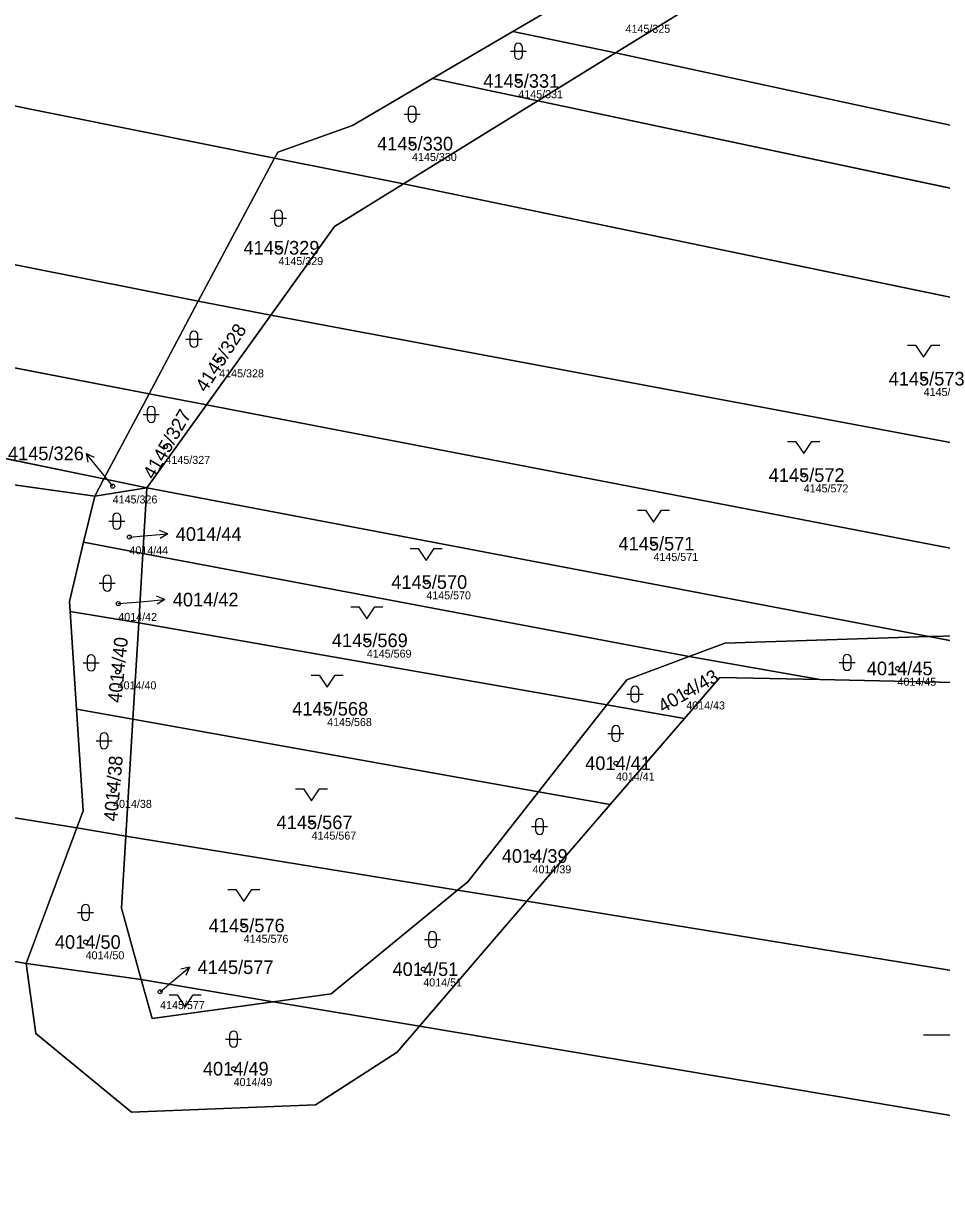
# Model space of a CAD drawing. Extents: x -739214 to -733252, y -1147612 to -1142842.
# Drawn here: x -736163.6 to -736049, y -1146792.7 to -1146646.4 of the extents above; entities that cross this region are included whole.
import ezdxf

# ---------------------------------------------------------------- set-up
doc = ezdxf.new("R2010")
doc.units = 0
for name, color, linetype in [('Definiční body', 7, 'Continuous'), ('Hranice parcel', 7, 'Continuous'), ('Parcelní čísla', 7, 'Continuous'), ('Polygon parcely', 7, 'Continuous'), ('Pop  PČ popisy', 7, 'Continuous'), ('Značky kultur', 7, 'Continuous')]:
    doc.layers.add(name, color=color, linetype=linetype)

msp = doc.modelspace()

# ---------------------------------------------------------------- linework, layer by layer
at = {"layer": 'Definiční body'}
for centre in [(-736101.86, -1146653.61), (-736115.12, -1146661.45), (-736131.8, -1146674.45), (-736139.2, -1146688.48), (-736051.25, -1146690.81), (-736145.91, -1146699.29), (-736066.23, -1146702.85), (-736152.5, -1146704.23), (-736150.41, -1146710.59), (-736084.98, -1146711.41), (-736113.35, -1146716.21), (-736151.8, -1146718.9), (-736120.77, -1146723.49), (-736054.51, -1146727), (-736151.88, -1146727.45), (-736080.89, -1146729.96), (-736125.72, -1146732.04), (-736089.67, -1146738.84), (-736152.45, -1146742.26), (-736127.67, -1146746.22), (-736100.08, -1146750.43), (-736136.14, -1146759.11), (-736155.88, -1146761.17), (-736113.72, -1146764.56), (-736146.58, -1146767.39), (-736137.4, -1146777)]:
    msp.add_circle(centre, 0.25, dxfattribs=at)
at = {"layer": 'Hranice parcel'}
for p, q in [((-736083.6, -1146636.35), (-736102.54, -1146647.43)), ((-736102.54, -1146647.43), (-736112.56, -1146653.29)), ((-736102.54, -1146647.43), (-736089.74, -1146650.09)), ((-736099.42, -1146656.08), (-736089.74, -1146650.09)), ((-736112.56, -1146653.29), (-736122.58, -1146659.16)), ((-736099.42, -1146656.08), (-736112.56, -1146653.29)), ((-736116.2, -1146666.46), (-736099.42, -1146656.08)), ((-735963.34, -1146684.95), (-736099.42, -1146656.08)), ((-736122.58, -1146659.16), (-736131.9, -1146662.5)), ((-736132.29, -1146663.24), (-736141.82, -1146681.14)), ((-736131.9, -1146662.5), (-736132.29, -1146663.24)), ((-736116.2, -1146666.46), (-736132.29, -1146663.24)), ((-735960.89, -1146698.69), (-736116.2, -1146666.46)), ((-736141.82, -1146681.14), (-736206.12, -1146668.34)), ((-736147.96, -1146692.69), (-736215.38, -1146679.7)), ((-736141.82, -1146681.14), (-736147.96, -1146692.69)), ((-736132.77, -1146682.87), (-736141.82, -1146681.14)), ((-736140.8, -1146694.07), (-736132.77, -1146682.87)), ((-735993.5, -1146708.99), (-736132.77, -1146682.87)), ((-736153.6, -1146703.3), (-736223.78, -1146688.92)), ((-736147.96, -1146692.69), (-736153.6, -1146703.3)), ((-736140.8, -1146694.07), (-736147.96, -1146692.69)), ((-736148.23, -1146704.43), (-736140.8, -1146694.07)), ((-736154.75, -1146705.46), (-736227.9, -1146695.24)), ((-736153.6, -1146703.3), (-736154.75, -1146705.46)), ((-736148.23, -1146704.43), (-736153.6, -1146703.3)), ((-736148.23, -1146704.43), (-736154.75, -1146705.46)), ((-736148.73, -1146712.64), (-736148.23, -1146704.43)), ((-736050.6, -1146723.02), (-736148.23, -1146704.43)), ((-736154.75, -1146705.46), (-736156.13, -1146711.23)), ((-736148.73, -1146712.64), (-736156.13, -1146711.23)), ((-736149.25, -1146721.32), (-736148.73, -1146712.64)), ((-736080.54, -1146725.49), (-736148.73, -1146712.64)), ((-736149.25, -1146721.32), (-736157.82, -1146719.87)), ((-736157.82, -1146719.87), (-736157.02, -1146732.09)), ((-736149.98, -1146733.35), (-736149.25, -1146721.32)), ((-736090.8, -1146731.56), (-736149.25, -1146721.32)), ((-736047, -1146722.91), (-736050.6, -1146723.02)), ((-736031.93, -1146726.58), (-736050.6, -1146723.02)), ((-736064.23, -1146728.39), (-736080.54, -1146725.49)), ((-736149.98, -1146733.35), (-736157.02, -1146732.09)), ((-736090.8, -1146731.56), (-736099.33, -1146742.4)), ((-736081.12, -1146733.26), (-736090.8, -1146731.56)), ((-736150.86, -1146747.93), (-736149.98, -1146733.35)), ((-736099.33, -1146742.4), (-736149.98, -1146733.35)), ((-736090.37, -1146744), (-736081.12, -1146733.26)), ((-736090.37, -1146744), (-736099.33, -1146742.4)), ((-736100.78, -1146756.09), (-736090.37, -1146744)), ((-736156.98, -1146746.9), (-736163.29, -1146763.86)), ((-736156.98, -1146746.9), (-736150.86, -1146747.93)), ((-736150.86, -1146747.93), (-736109.44, -1146754.68)), ((-736109.44, -1146754.68), (-736100.78, -1146756.09)), ((-736114.21, -1146771.7), (-736100.78, -1146756.09)), ((-736100.78, -1146756.09), (-735962.39, -1146778.66)), ((-736148.93, -1146765.86), (-736163.29, -1146763.86)), ((-736148.93, -1146765.86), (-736132.45, -1146768.63)), ((-736114.21, -1146771.7), (-736132.45, -1146768.63)), ((-736117, -1146774.94), (-736114.21, -1146771.7)), ((-735989.23, -1146792.72), (-736114.21, -1146771.7))]:
    msp.add_line(p, q, dxfattribs=at)
for points in [[(-736089.74, -1146650.09), (-736077.42, -1146642.47), (-736076.17, -1146637.88)], [(-736200.09, -1146648.96), (-736167.56, -1146656.18), (-736132.29, -1146663.24)], [(-736089.74, -1146650.09), (-736037.76, -1146661.36), (-735972.21, -1146674.51)], [(-736132.77, -1146682.87), (-736124.81, -1146671.78), (-736116.2, -1146666.46)], [(-736014.38, -1146718.18), (-736030.89, -1146715.25), (-736140.8, -1146694.07)], [(-736156.13, -1146711.23), (-736157.9, -1146718.62), (-736157.82, -1146719.87)], [(-736050.6, -1146723.02), (-736076.09, -1146723.83), (-736080.54, -1146725.49)], [(-736080.54, -1146725.49), (-736088.32, -1146728.41), (-736090.8, -1146731.56)], [(-736064.23, -1146728.39), (-736043.74, -1146728.83), (-736031.93, -1146726.58)], [(-736081.12, -1146733.26), (-736076.7, -1146728.12), (-736064.23, -1146728.39)], [(-736250.78, -1146731.12), (-736217.41, -1146737.18), (-736156.98, -1146746.9)], [(-736157.02, -1146732.09), (-736156.2, -1146744.79), (-736156.98, -1146746.9)], [(-736099.33, -1146742.4), (-736108.17, -1146753.64), (-736109.44, -1146754.68)], [(-736163.29, -1146763.86), (-736220.22, -1146753.87), (-736266.33, -1146745)], [(-736148.93, -1146765.86), (-736151.4, -1146756.94), (-736150.86, -1146747.93)], [(-736109.44, -1146754.68), (-736125.24, -1146767.63), (-736132.45, -1146768.63)], [(-736163.29, -1146763.86), (-736162.08, -1146772.58), (-736150.15, -1146782.44), (-736127.17, -1146781.53), (-736117, -1146774.94)], [(-736132.45, -1146768.63), (-736147.58, -1146770.74), (-736148.93, -1146765.86)]]:
    msp.add_lwpolyline(points, dxfattribs=at)
at = {"layer": 'Polygon parcely'}
for points in [[(-736191.51, -1146612.78), (-736194.36, -1146627.44), (-736196.17, -1146634.72), (-736200.09, -1146648.96), (-736167.56, -1146656.18), (-736132.29, -1146663.24), (-736131.9, -1146662.5), (-736122.58, -1146659.16), (-736112.56, -1146653.29), (-736102.54, -1146647.43), (-736083.6, -1146636.35), (-736081.11, -1146634.89), (-736082.04, -1146628.49), (-736082.68, -1146624.08), (-736191.94, -1146599.24), (-736191.82, -1146602.51)], [(-736089.74, -1146650.09), (-736077.42, -1146642.47), (-736076.17, -1146637.88), (-736083.6, -1146636.35), (-736102.54, -1146647.43)], [(-735980.05, -1146665.11), (-736001.45, -1146653.31), (-736076.17, -1146637.88), (-736077.42, -1146642.47), (-736089.74, -1146650.09), (-736037.76, -1146661.36), (-735972.21, -1146674.51)], [(-736102.54, -1146647.43), (-736112.56, -1146653.29), (-736099.42, -1146656.08), (-736089.74, -1146650.09)], [(-736206.12, -1146668.34), (-736141.82, -1146681.14), (-736132.29, -1146663.24), (-736167.56, -1146656.18), (-736200.09, -1146648.96), (-736205.38, -1146667.25)], [(-736089.74, -1146650.09), (-736099.42, -1146656.08), (-735963.34, -1146684.95), (-735972.21, -1146674.51), (-736037.76, -1146661.36)], [(-736112.56, -1146653.29), (-736122.58, -1146659.16), (-736131.9, -1146662.5), (-736132.29, -1146663.24), (-736116.2, -1146666.46), (-736099.42, -1146656.08)], [(-736099.42, -1146656.08), (-736116.2, -1146666.46), (-735960.89, -1146698.69), (-735954.46, -1146693.89), (-735963.34, -1146684.95)], [(-736116.2, -1146666.46), (-736132.29, -1146663.24), (-736141.82, -1146681.14), (-736132.77, -1146682.87), (-736124.81, -1146671.78)], [(-736116.2, -1146666.46), (-736124.81, -1146671.78), (-736132.77, -1146682.87), (-735993.5, -1146708.99), (-735960.89, -1146698.69)], [(-736215.38, -1146679.7), (-736147.96, -1146692.69), (-736141.82, -1146681.14), (-736206.12, -1146668.34)], [(-736147.96, -1146692.69), (-736215.38, -1146679.7), (-736223.78, -1146688.92), (-736153.6, -1146703.3)], [(-736140.8, -1146694.07), (-736132.77, -1146682.87), (-736141.82, -1146681.14), (-736147.96, -1146692.69)], [(-735993.5, -1146708.99), (-736132.77, -1146682.87), (-736140.8, -1146694.07), (-736030.89, -1146715.25), (-736014.38, -1146718.18), (-736010.89, -1146714.48)], [(-736223.78, -1146688.92), (-736227.9, -1146695.24), (-736154.75, -1146705.46), (-736153.6, -1146703.3)], [(-736147.96, -1146692.69), (-736153.6, -1146703.3), (-736148.23, -1146704.43), (-736140.8, -1146694.07)], [(-736014.38, -1146718.18), (-736030.89, -1146715.25), (-736140.8, -1146694.07), (-736148.23, -1146704.43), (-736050.6, -1146723.02), (-736047, -1146722.91), (-736016.5, -1146720.43)], [(-736242.73, -1146722.26), (-736250.78, -1146731.12), (-736217.41, -1146737.18), (-736156.98, -1146746.9), (-736156.2, -1146744.79), (-736157.02, -1146732.09), (-736157.82, -1146719.87), (-736157.9, -1146718.62), (-736156.13, -1146711.23), (-736154.75, -1146705.46), (-736227.9, -1146695.24), (-736229.34, -1146697.34), (-736234.27, -1146704.81), (-736237.3, -1146709.65), (-736240.08, -1146716.48)], [(-736153.6, -1146703.3), (-736154.75, -1146705.46), (-736148.23, -1146704.43)], [(-735914.07, -1146753.35), (-735903.64, -1146747.89), (-735889.03, -1146740.23), (-735892.16, -1146736.62), (-735898.88, -1146728.02), (-735901.57, -1146727.02), (-735909.76, -1146719.85), (-735922.65, -1146704.42), (-735933.84, -1146703.13), (-735941.86, -1146713.69), (-735938.75, -1146718.95), (-735935.75, -1146732.14), (-735985.68, -1146723.28), (-736007.65, -1146721.94), (-736031.93, -1146726.58), (-736043.74, -1146728.83), (-736064.23, -1146728.39), (-736076.7, -1146728.12), (-736081.12, -1146733.26), (-736090.37, -1146744), (-736100.78, -1146756.09), (-735962.39, -1146778.66), (-735945.61, -1146769.88), (-735925.38, -1146759.28)], [(-736156.13, -1146711.23), (-736148.73, -1146712.64), (-736148.23, -1146704.43), (-736154.75, -1146705.46)], [(-736050.6, -1146723.02), (-736148.23, -1146704.43), (-736148.73, -1146712.64), (-736080.54, -1146725.49), (-736076.09, -1146723.83)], [(-736157.9, -1146718.62), (-736157.82, -1146719.87), (-736149.25, -1146721.32), (-736148.73, -1146712.64), (-736156.13, -1146711.23)], [(-736080.54, -1146725.49), (-736148.73, -1146712.64), (-736149.25, -1146721.32), (-736090.8, -1146731.56), (-736088.32, -1146728.41)], [(-736007.65, -1146721.94), (-735985.68, -1146723.28), (-736014.38, -1146718.18), (-736016.5, -1146720.43), (-736047, -1146722.91), (-736050.6, -1146723.02), (-736031.93, -1146726.58)], [(-736157.02, -1146732.09), (-736149.98, -1146733.35), (-736149.25, -1146721.32), (-736157.82, -1146719.87)], [(-736090.8, -1146731.56), (-736149.25, -1146721.32), (-736149.98, -1146733.35), (-736099.33, -1146742.4)], [(-736043.74, -1146728.83), (-736031.93, -1146726.58), (-736050.6, -1146723.02), (-736076.09, -1146723.83), (-736080.54, -1146725.49), (-736064.23, -1146728.39)], [(-736076.7, -1146728.12), (-736064.23, -1146728.39), (-736080.54, -1146725.49), (-736088.32, -1146728.41), (-736090.8, -1146731.56), (-736081.12, -1146733.26)], [(-736266.33, -1146745), (-736220.22, -1146753.87), (-736163.29, -1146763.86), (-736156.98, -1146746.9), (-736217.41, -1146737.18), (-736250.78, -1146731.12)], [(-736156.98, -1146746.9), (-736150.86, -1146747.93), (-736149.98, -1146733.35), (-736157.02, -1146732.09), (-736156.2, -1146744.79)], [(-736081.12, -1146733.26), (-736090.8, -1146731.56), (-736099.33, -1146742.4), (-736090.37, -1146744)], [(-736109.44, -1146754.68), (-736108.17, -1146753.64), (-736099.33, -1146742.4), (-736149.98, -1146733.35), (-736150.86, -1146747.93)], [(-736100.78, -1146756.09), (-736090.37, -1146744), (-736099.33, -1146742.4), (-736108.17, -1146753.64), (-736109.44, -1146754.68)], [(-736148.93, -1146765.86), (-736151.4, -1146756.94), (-736150.86, -1146747.93), (-736156.98, -1146746.9), (-736163.29, -1146763.86)], [(-736132.45, -1146768.63), (-736125.24, -1146767.63), (-736109.44, -1146754.68), (-736150.86, -1146747.93), (-736151.4, -1146756.94), (-736148.93, -1146765.86)], [(-736125.24, -1146767.63), (-736132.45, -1146768.63), (-736114.21, -1146771.7), (-736100.78, -1146756.09), (-736109.44, -1146754.68)], [(-736100.78, -1146756.09), (-736114.21, -1146771.7), (-735989.23, -1146792.72), (-735962.39, -1146778.66)], [(-736114.21, -1146771.7), (-736132.45, -1146768.63), (-736147.58, -1146770.74), (-736148.93, -1146765.86), (-736163.29, -1146763.86), (-736162.08, -1146772.58), (-736150.15, -1146782.44), (-736127.17, -1146781.53), (-736117, -1146774.94)], [(-736148.93, -1146765.86), (-736147.58, -1146770.74), (-736132.45, -1146768.63)]]:
    msp.add_lwpolyline(points, close=True, dxfattribs=at)
msp.add_lwpolyline([(-735989.23, -1146792.72), (-736114.21, -1146771.7), (-736117, -1146774.94), (-736127.17, -1146781.53), (-736150.15, -1146782.44), (-736162.08, -1146772.58), (-736163.29, -1146763.86), (-736220.22, -1146753.87), (-736266.33, -1146745)], dxfattribs=at)
at = {"layer": 'Pop  PČ popisy'}
for p, q in [((-736153.94, -1146702.46), (-736155.83, -1146700.13)), ((-736155.83, -1146700.13), (-736154.81, -1146700.59)), ((-736155.83, -1146700.13), (-736155.59, -1146701.22)), ((-736152.5, -1146704.23), (-736153.94, -1146702.46)), ((-736150.41, -1146710.59), (-736148.62, -1146710.45)), ((-736148.62, -1146710.45), (-736145.63, -1146710.19)), ((-736145.63, -1146710.19), (-736146.67, -1146709.78)), ((-736145.63, -1146710.19), (-736146.58, -1146710.78)), ((-736146, -1146718.4), (-736147.04, -1146717.99)), ((-736151.8, -1146718.9), (-736148.99, -1146718.66)), ((-736148.99, -1146718.66), (-736146, -1146718.4)), ((-736146, -1146718.4), (-736146.95, -1146718.99)), ((-736145.2, -1146766.24), (-736142.9, -1146764.31)), ((-736142.9, -1146764.31), (-736143.99, -1146764.57)), ((-736142.9, -1146764.31), (-736143.35, -1146765.34)), ((-736146.58, -1146767.39), (-736145.2, -1146766.24))]:
    msp.add_line(p, q, dxfattribs=at)
at = {"layer": 'Značky kultur'}
for p, q in [((-736102.85, -1146649.91), (-736100.85, -1146649.91)), ((-736102.35, -1146649.41), (-736102.35, -1146650.41)), ((-736101.35, -1146650.41), (-736101.35, -1146649.41)), ((-736116.12, -1146657.75), (-736114.12, -1146657.75)), ((-736115.62, -1146657.25), (-736115.62, -1146658.25)), ((-736114.62, -1146658.25), (-736114.62, -1146657.25)), ((-736132.8, -1146670.75), (-736130.8, -1146670.75)), ((-736132.3, -1146670.25), (-736132.3, -1146671.25)), ((-736131.3, -1146671.25), (-736131.3, -1146670.25)), ((-736142.85, -1146685.38), (-736142.85, -1146686.38)), ((-736141.85, -1146686.38), (-736141.85, -1146685.38)), ((-736143.35, -1146685.88), (-736141.35, -1146685.88)), ((-736053.25, -1146686.61), (-736052.25, -1146686.61)), ((-736052.25, -1146686.61), (-736051.25, -1146688.11)), ((-736051.25, -1146688.11), (-736050.25, -1146686.61)), ((-736050.25, -1146686.61), (-736049.25, -1146686.61)), ((-736148.69, -1146695.27), (-736146.69, -1146695.27)), ((-736148.19, -1146694.77), (-736148.19, -1146695.77)), ((-736147.19, -1146695.77), (-736147.19, -1146694.77)), ((-736068.23, -1146698.65), (-736067.23, -1146698.65)), ((-736067.23, -1146698.65), (-736066.23, -1146700.15)), ((-736066.23, -1146700.15), (-736065.23, -1146698.65)), ((-736065.23, -1146698.65), (-736064.23, -1146698.65)), ((-736086.98, -1146707.21), (-736085.98, -1146707.21)), ((-736085.98, -1146707.21), (-736084.98, -1146708.71)), ((-736084.98, -1146708.71), (-736083.98, -1146707.21)), ((-736083.98, -1146707.21), (-736082.98, -1146707.21)), ((-736152.99, -1146708.61), (-736150.99, -1146708.61)), ((-736152.49, -1146708.11), (-736152.49, -1146709.11)), ((-736151.49, -1146709.11), (-736151.49, -1146708.11)), ((-736115.35, -1146712.01), (-736114.35, -1146712.01)), ((-736114.35, -1146712.01), (-736113.35, -1146713.51)), ((-736113.35, -1146713.51), (-736112.35, -1146712.01)), ((-736112.35, -1146712.01), (-736111.35, -1146712.01)), ((-736154.18, -1146716.34), (-736152.18, -1146716.34)), ((-736153.68, -1146715.84), (-736153.68, -1146716.84)), ((-736152.68, -1146716.84), (-736152.68, -1146715.84)), ((-736122.77, -1146719.29), (-736121.77, -1146719.29)), ((-736121.77, -1146719.29), (-736120.77, -1146720.79)), ((-736120.77, -1146720.79), (-736119.77, -1146719.29)), ((-736119.77, -1146719.29), (-736118.77, -1146719.29)), ((-736156.19, -1146726.3), (-736154.19, -1146726.3)), ((-736155.69, -1146725.8), (-736155.69, -1146726.8)), ((-736154.69, -1146726.8), (-736154.69, -1146725.8)), ((-736061.81, -1146726.25), (-736059.81, -1146726.25)), ((-736061.31, -1146725.75), (-736061.31, -1146726.75)), ((-736060.31, -1146726.75), (-736060.31, -1146725.75)), ((-736127.72, -1146727.84), (-736126.72, -1146727.84)), ((-736126.72, -1146727.84), (-736125.72, -1146729.34)), ((-736125.72, -1146729.34), (-736124.72, -1146727.84)), ((-736124.72, -1146727.84), (-736123.72, -1146727.84)), ((-736088.29, -1146730.23), (-736086.29, -1146730.23)), ((-736087.79, -1146729.73), (-736087.79, -1146730.73)), ((-736086.79, -1146730.73), (-736086.79, -1146729.73)), ((-736154.07, -1146735.53), (-736154.07, -1146736.53)), ((-736153.07, -1146736.53), (-736153.07, -1146735.53)), ((-736090.67, -1146735.14), (-736088.67, -1146735.14)), ((-736090.17, -1146734.64), (-736090.17, -1146735.64)), ((-736089.17, -1146735.64), (-736089.17, -1146734.64)), ((-736154.57, -1146736.03), (-736152.57, -1146736.03)), ((-736129.67, -1146742.02), (-736128.67, -1146742.02)), ((-736128.67, -1146742.02), (-736127.67, -1146743.52)), ((-736127.67, -1146743.52), (-736126.67, -1146742.02)), ((-736126.67, -1146742.02), (-736125.67, -1146742.02)), ((-736100.2, -1146746.73), (-736098.2, -1146746.73)), ((-736099.7, -1146746.23), (-736099.7, -1146747.23)), ((-736098.7, -1146747.23), (-736098.7, -1146746.23)), ((-736138.14, -1146754.6), (-736137.14, -1146754.6)), ((-736137.14, -1146754.6), (-736136.14, -1146756.1)), ((-736136.14, -1146756.1), (-736135.14, -1146754.6)), ((-736135.14, -1146754.6), (-736134.14, -1146754.6)), ((-736156.88, -1146757.47), (-736154.88, -1146757.47)), ((-736156.38, -1146756.97), (-736156.38, -1146757.97)), ((-736155.38, -1146757.97), (-736155.38, -1146756.97)), ((-736113.08, -1146760.36), (-736113.08, -1146761.36)), ((-736112.08, -1146761.36), (-736112.08, -1146760.36)), ((-736113.58, -1146760.86), (-736111.58, -1146760.86)), ((-736145.47, -1146767.79), (-736144.47, -1146767.79)), ((-736144.47, -1146767.79), (-736143.47, -1146769.29)), ((-736143.47, -1146769.29), (-736142.47, -1146767.79)), ((-736142.47, -1146767.79), (-736141.47, -1146767.79)), ((-736138.4, -1146773.3), (-736136.4, -1146773.3)), ((-736137.9, -1146772.8), (-736137.9, -1146773.8)), ((-736136.9, -1146773.8), (-736136.9, -1146772.8)), ((-736051.26, -1146772.78), (-736045.26, -1146772.78))]:
    msp.add_line(p, q, dxfattribs=at)
for centre, start, end in [((-736101.85, -1146649.41), 0, 180), ((-736101.85, -1146650.41), 180, 359.9879), ((-736115.12, -1146657.25), 0, 180), ((-736115.12, -1146658.25), 180, 359.9879), ((-736131.8, -1146670.25), 0, 180), ((-736131.8, -1146671.25), 180, 359.9879), ((-736142.35, -1146685.38), 0, 180), ((-736142.35, -1146686.38), 180, 359.9879), ((-736147.69, -1146694.77), 0, 180), ((-736147.69, -1146695.77), 180, 359.9879), ((-736151.99, -1146708.11), 0, 180), ((-736151.99, -1146709.11), 180, 359.9879), ((-736153.18, -1146715.84), 0, 180), ((-736153.18, -1146716.84), 180, 359.9879), ((-736155.19, -1146725.8), 0, 180), ((-736060.81, -1146725.75), 0, 180), ((-736060.81, -1146726.75), 180, 359.9879), ((-736155.19, -1146726.8), 180, 359.9879), ((-736087.29, -1146729.73), 0, 180), ((-736087.29, -1146730.73), 180, 359.9879), ((-736153.57, -1146735.53), 0, 180), ((-736089.67, -1146734.64), 0, 180), ((-736153.57, -1146736.53), 180, 359.9879), ((-736089.67, -1146735.64), 180, 359.9879), ((-736099.2, -1146746.23), 0, 180), ((-736099.2, -1146747.23), 180, 359.9879), ((-736155.88, -1146756.97), 0, 180), ((-736155.88, -1146757.97), 180, 359.9879), ((-736112.58, -1146760.36), 0, 180), ((-736112.58, -1146761.36), 180, 359.9879), ((-736137.4, -1146772.8), 0, 180), ((-736137.4, -1146773.8), 180, 359.9879)]:
    msp.add_arc(centre, 0.5, start, end, dxfattribs=at)

# ---------------------------------------------------------------- texts
at = {"layer": 'Definiční body'}
for s, p in [('4145/325', (-736088.47, -1146647.6)), ('4145/331', (-736101.86, -1146655.77)), ('4145/330', (-736115.12, -1146663.61)), ('4145/329', (-736131.8, -1146676.61)), ('4145/328', (-736139.2, -1146690.64)), ('4145/573', (-736051.25, -1146692.97)), ('4145/327', (-736145.91, -1146701.45)), ('4145/572', (-736066.23, -1146705.01)), ('4145/326', (-736152.5, -1146706.39)), ('4014/44', (-736150.41, -1146712.75)), ('4145/571', (-736084.98, -1146713.57)), ('4145/570', (-736113.35, -1146718.37)), ('4014/42', (-736151.8, -1146721.06)), ('4145/569', (-736120.77, -1146725.65)), ('4014/45', (-736054.51, -1146729.16)), ('4014/40', (-736151.88, -1146729.61)), ('4014/43', (-736080.89, -1146732.12)), ('4145/568', (-736125.72, -1146734.2)), ('4014/41', (-736089.67, -1146741)), ('4014/38', (-736152.45, -1146744.42)), ('4145/567', (-736127.67, -1146748.38)), ('4014/39', (-736100.08, -1146752.59)), ('4145/576', (-736136.14, -1146761.27)), ('4014/50', (-736155.88, -1146763.33)), ('4014/51', (-736113.72, -1146766.72)), ('4145/577', (-736146.58, -1146769.55)), ('4014/49', (-736137.4, -1146779.16))]:
    msp.add_text(s, height=1, dxfattribs=at).set_placement(p)
at = {"layer": 'Parcelní čísla'}
for s, p in [('4145/331', (-736106.23, -1146654.46)), ('4145/330', (-736119.49, -1146662.3)), ('4145/329', (-736136.17, -1146675.3)), ('4145/573', (-736055.62, -1146691.66)), ('4145/326', (-736165.58, -1146700.99)), ('4145/572', (-736070.6, -1146703.7)), ('4014/44', (-736144.63, -1146711.06)), ('4145/571', (-736089.35, -1146712.26)), ('4145/570', (-736117.72, -1146717.06)), ('4014/42', (-736145, -1146719.25)), ('4145/569', (-736125.14, -1146724.34)), ('4014/45', (-736058.35, -1146727.85)), ('4145/568', (-736130.09, -1146732.89)), ('4014/41', (-736093.51, -1146739.69)), ('4145/567', (-736132.04, -1146747.07)), ('4014/39', (-736103.92, -1146751.28)), ('4145/576', (-736140.51, -1146759.96)), ('4014/50', (-736159.72, -1146762.02)), ('4145/577', (-736141.9, -1146765.17)), ('4014/51', (-736117.56, -1146765.41)), ('4014/49', (-736141.24, -1146777.85))]:
    msp.add_text(s, height=1.7, dxfattribs=at).set_placement(p)
for s, rotation, p in [('4145/328', 57, (-736140.87, -1146692.61)), ('4145/327', 60, (-736147.36, -1146703.5)), ('4014/40', 84, (-736151.44, -1146731.35)), ('4014/43', 30, (-736083.79, -1146732.61)), ('4014/38', 85, (-736151.94, -1146746.16))]:
    msp.add_text(s, height=1.7, rotation=rotation, dxfattribs=at).set_placement(p)

doc.saveas('drawing.dxf')
